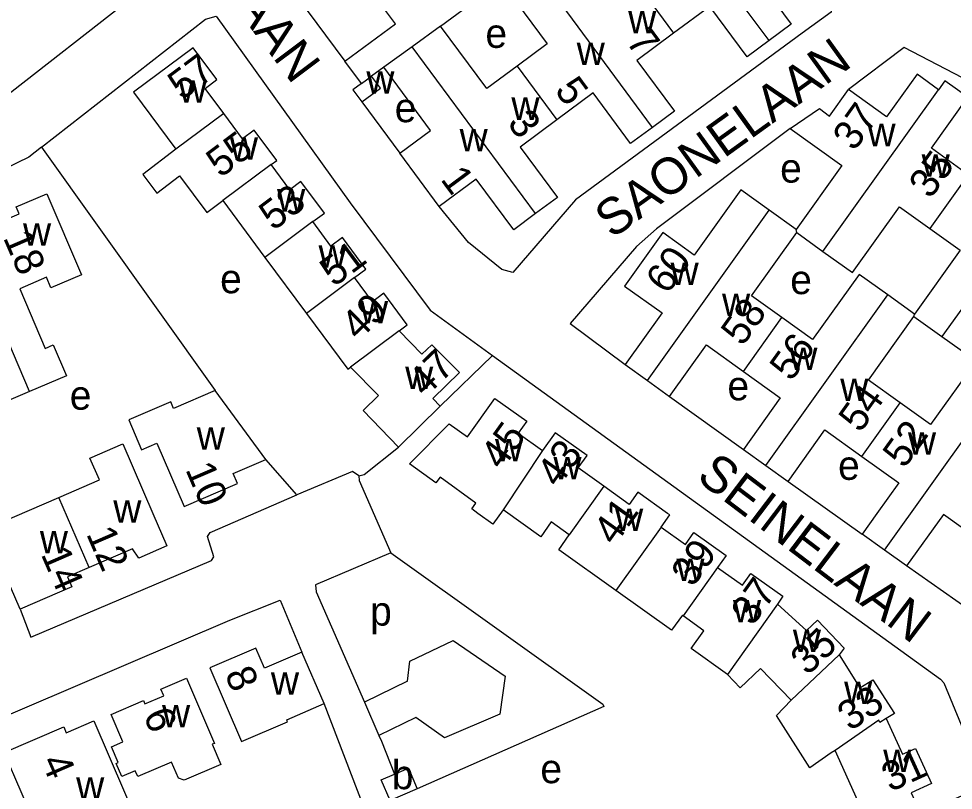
# Model space of a CAD drawing. Extents: x 157768 to 159790, y 387230 to 389604.
# Drawn here: x 158163.8 to 158292.2, y 388712 to 388817.9 of the extents above; entities that cross this region are included whole.
import ezdxf

# ---------------------------------------------------------------- set-up
doc = ezdxf.new("R2010")
doc.units = 0
for name, color, linetype in [('BLT_Basislijn', 7, 'Continuous'), ('BLT_Bebouwing', 7, 'Continuous'), ('BLT_Centroide', 7, 'Continuous'), ('BLT_Huisnummer', 7, 'Continuous'), ('BLT_Huisnummer_ tussenligend', 7, 'Continuous'), ('BLT_Onderverdeling_panden', 7, 'Continuous'), ('BLT_Straatnaam', 7, 'Continuous')]:
    doc.layers.add(name, color=color, linetype=linetype)

msp = doc.modelspace()

# ---------------------------------------------------------------- linework, layer by layer
at = {"layer": 'BLT_Basislijn'}
for p, q in [((158201.18, 388822.1), (158208.6, 388812.09)), ((158210.93, 388806.49), (158216.13, 388799.45)), ((158166.92, 388800.3), (158190.76, 388766.86)), ((158221.7, 388764.7), (158228.87, 388771.67)), ((158253.22, 388766.06), (158263.37, 388758.79)), ((158201.98, 388752.54), (158197.73, 388757.4)), ((158269.51, 388754.39), (158279.66, 388747.16)), ((158217.19, 388726.96), (158211.28, 388724.09)), ((158211.37, 388709.21), (158205.74, 388723.88)), ((158211.28, 388724.09), (158213.28, 388719.5)), ((158218.37, 388721.98), (158213.28, 388719.5))]:
    msp.add_line(p, q, dxfattribs=at)
for points in [[(158269.92, 388827.91), (158275.46, 388819.46), (158275.41, 388818.83), (158271.42, 388815.91)], [(158097.01, 388778.81), (158159.52, 388805.38), (158181.5, 388822.51), (158185.18, 388825.67)], [(158166.92, 388800.3), (158189.45, 388817.86)], [(158189.45, 388817.86), (158190.92, 388818.25), (158209.33, 388792.63)], [(158271.42, 388815.91), (158240.27, 388793.05), (158231.68, 388783.09), (158230.15, 388783.47), (158225.59, 388787.2), (158221.56, 388792.11)], [(158345.09, 388769.27), (158310.62, 388800.89), (158285.46, 388813.98), (158277.79, 388808.18)], [(158269.78, 388802.85), (158251.41, 388789.06), (158248.68, 388786.63), (158239.55, 388776.05), (158247.11, 388770.44)], [(158166.92, 388800.3), (158165.19, 388798.92), (158158.43, 388795.64), (158141.3, 388788.35)], [(158209.33, 388792.63), (158220.34, 388777.89), (158228.87, 388771.67)], [(158228.87, 388771.67), (158290.41, 388727.23), (158290.89, 388726.75), (158296.54, 388713.1), (158296.49, 388712.58), (158277.19, 388704.08), (158228.72, 388683.47), (158227.91, 388683.12)], [(158210.54, 388755.17), (158211.23, 388755.32), (158215.98, 388759.11)], [(158210.54, 388755.17), (158209.64, 388755.77), (158201.98, 388752.54)], [(158210.54, 388755.17), (158210.55, 388754.52), (158214.9, 388744.6)], [(158165.44, 388733), (158190.28, 388743.51), (158190.58, 388744.02), (158189.72, 388746.82), (158190.1, 388747.36), (158201.98, 388752.54)], [(158214.9, 388744.6), (158204.56, 388740.2)], [(158214.9, 388744.6), (158244.06, 388723.79), (158244.16, 388723.47), (158218.55, 388712.2)], [(158325.33, 388720.9), (158316.91, 388717.29), (158307.43, 388713.21), (158305.97, 388715.48), (158299.02, 388733.1), (158297.6, 388734.46), (158285.78, 388742.78)], [(158204.56, 388740.2), (158204.67, 388739.22), (158211.28, 388724.09)], [(158145.06, 388714.53), (158157.31, 388720.21), (158192.81, 388735.36), (158199.71, 388738.08)], [(158199.71, 388738.08), (158202.69, 388730.94)], [(158163.97, 388736.84), (158165.44, 388733)], [(158217.19, 388726.96), (158217.52, 388729.71), (158223.47, 388732.55), (158230.6, 388727.66), (158229.88, 388722.43), (158222.28, 388719.19), (158218.37, 388721.98)], [(158213.28, 388719.5), (158213.63, 388718.71), (158215.41, 388714.19)]]:
    msp.add_lwpolyline(points, dxfattribs=at)
at = {"layer": 'BLT_Bebouwing'}
for p, q in [((158221.76, 388816.9), (158230.05, 388823.04)), ((158210.88, 388809.01), (158208.6, 388812.09)), ((158213.93, 388811.26), (158212.26, 388810.02)), ((158191.81, 388792.94), (158197.62, 388785.11)), ((158197.62, 388785.11), (158203.33, 388777.44)), ((158247.11, 388770.44), (158250.16, 388768.25)), ((158250.16, 388768.25), (158253.22, 388766.06)), ((158197.73, 388757.4), (158190.76, 388766.86)), ((158263.37, 388758.79), (158266.44, 388756.59)), ((158266.44, 388756.59), (158269.51, 388754.39)), ((158163.97, 388736.84), (158159.2, 388747.85)), ((158282.72, 388744.97), (158279.66, 388747.16)), ((158285.78, 388742.78), (158282.72, 388744.97)), ((158205.74, 388723.88), (158202.69, 388730.94)), ((158218.55, 388712.2), (158216.53, 388711.33))]:
    msp.add_line(p, q, dxfattribs=at)
for points in [[(158269.92, 388827.91), (158264.79, 388824.12), (158269.93, 388817.18), (158266.89, 388814.94)], [(158230.05, 388823.04), (158236.41, 388814.45), (158232.26, 388811.38)], [(158208.6, 388812.09), (158215.55, 388817.23), (158211.86, 388822.22)], [(158266.89, 388814.94), (158263.86, 388812.69), (158258.74, 388819.61), (158253.76, 388815.93)], [(158232.26, 388811.38), (158228.11, 388808.31), (158221.76, 388816.9)], [(158253.76, 388815.93), (158248.72, 388812.19), (158253.87, 388805.22), (158250.86, 388802.99)], [(158191.96, 388804.9), (158189.39, 388808.35), (158191, 388809.55), (158187.77, 388813.91), (158179.58, 388807.83), (158185.38, 388800.02)], [(158216.13, 388799.45), (158220.35, 388802.58), (158213.93, 388811.26)], [(158210.93, 388806.49), (158213.48, 388808.37), (158212.26, 388810.02)], [(158290.18, 388808.17), (158287.21, 388810.29), (158283.02, 388804.44), (158277.79, 388808.18)], [(158210.88, 388809.01), (158209.71, 388808.14), (158210.93, 388806.49)], [(158294.24, 388796.5), (158289.18, 388800.13), (158294.19, 388807.13), (158291.05, 388809.39), (158290.18, 388808.17)], [(158250.86, 388802.99), (158247.84, 388800.76), (158242.69, 388807.72), (158237.7, 388804.02)], [(158269.78, 388802.85), (158273.8, 388805.58), (158275.2, 388804.55), (158277.79, 388808.18)], [(158198.49, 388797.88), (158199.24, 388798.43), (158196.12, 388802.63), (158194.52, 388801.44), (158191.96, 388804.9)], [(158237.7, 388804.02), (158232.67, 388800.3), (158237.8, 388793.37), (158234.8, 388791.15)], [(158269.78, 388802.85), (158276.87, 388797.74), (158270.61, 388788.99)], [(158185.38, 388800.02), (158180.83, 388796.51), (158182.75, 388793.97), (158185.86, 388796.32), (158189.63, 388791.33), (158191.81, 388792.94)], [(158221.56, 388792.11), (158216.13, 388799.45)], [(158204.2, 388790.05), (158205.79, 388791.23), (158202.57, 388795.57), (158201.05, 388794.44), (158198.49, 388797.88)], [(158234.8, 388791.15), (158231.8, 388788.92), (158226.65, 388795.87), (158221.56, 388792.11)], [(158266.91, 388791.64), (158263, 388794.44), (158256.58, 388785.46), (158252.28, 388788.54), (158247.03, 388781.21), (158252.18, 388777.52), (158247.11, 388770.44)], [(158156.26, 388787.88), (158163.84, 388791.14), (158163.44, 388792.07), (158167.66, 388793.89), (158172.43, 388782.77), (158168.21, 388780.96), (158167.59, 388782.41), (158163.92, 388780.83), (158167.43, 388772.65), (158168.54, 388773.13), (158170.36, 388768.9), (158165.25, 388766.71)], [(158270.61, 388788.99), (158266.91, 388791.64)], [(158274.28, 388785.97), (158278.32, 388783.07), (158284.79, 388792.1), (158288.95, 388789.12)], [(158209.93, 388782.39), (158211.48, 388783.54), (158208.27, 388787.87), (158206.69, 388786.7), (158204.2, 388790.05)], [(158288.95, 388789.12), (158293.15, 388786.12), (158286.87, 388777.35)], [(158268.64, 388776.87), (158264.46, 388779.86), (158270.68, 388788.54)], [(158270.68, 388788.54), (158274.28, 388785.97)], [(158283.19, 388779.99), (158279.25, 388782.81), (158272.84, 388773.85), (158268.64, 388776.87)], [(158216.06, 388775.07), (158217.17, 388775.89), (158213.96, 388780.21), (158212.4, 388779.05), (158209.93, 388782.39)], [(158286.87, 388777.35), (158283.19, 388779.99)], [(158290.63, 388774.29), (158294.57, 388771.48), (158301.02, 388780.49), (158305.22, 388777.48)], [(158203.33, 388777.44), (158209, 388769.8), (158209.39, 388770.06)], [(158284.89, 388765.17), (158280.52, 388768.3), (158286.78, 388777.05)], [(158286.78, 388777.05), (158290.63, 388774.29)], [(158224.36, 388769.36), (158220.56, 388773.16), (158219.19, 388771.86), (158216.06, 388775.07)], [(158253.22, 388766.06), (158258.28, 388773.12), (158263.35, 388769.49)], [(158299.47, 388768.36), (158295.52, 388771.18), (158289.07, 388762.18), (158284.89, 388765.17)], [(158209.39, 388770.06), (158213.23, 388766.2), (158211.11, 388764.13), (158215.98, 388759.11)], [(158221.7, 388764.7), (158220.68, 388765.76), (158224.36, 388769.36)], [(158263.35, 388769.49), (158268.42, 388765.85), (158263.37, 388758.79)], [(158165.25, 388766.71), (158153.27, 388761.62)], [(158190.76, 388766.86), (158185.06, 388764.41), (158184.67, 388765.32)], [(158184.67, 388765.32), (158178.9, 388762.85), (158180.64, 388758.74), (158182.75, 388759.65), (158186.51, 388750.93), (158193.86, 388754.1), (158193.26, 388755.47), (158197.73, 388757.4)], [(158215.98, 388759.11), (158221.7, 388764.7)], [(158230.35, 388750.48), (158228.95, 388748.52), (158226.87, 388750), (158226.02, 388750.61), (158226.6, 388751.42), (158221.69, 388754.97), (158221.11, 388754.17), (158217.5, 388756.78), (158222.94, 388762.3), (158225.44, 388760.5), (158229.21, 388765.79), (158233.58, 388762.67), (158232.39, 388761), (158235.74, 388758.61)], [(158307.61, 388762.24), (158305.4, 388759.14), (158301.08, 388762.24), (158296.99, 388756.52), (158301.27, 388753.45), (158298.94, 388750.18), (158298.8, 388750), (158296.02, 388746.12), (158290.84, 388749.83), (158285.78, 388742.78)], [(158244.17, 388753.73), (158240.66, 388756.23), (158241.89, 388757.95), (158237.5, 388761.08), (158235.74, 388758.61)], [(158269.51, 388754.39), (158274.56, 388761.45), (158279.63, 388757.82)], [(158169.3, 388752.2), (158174.87, 388754.6), (158173.58, 388757.58), (158178.09, 388759.53), (158182.21, 388750), (158184.14, 388745.55), (158180.31, 388743.84), (158179.43, 388745.13), (158173.46, 388742.55)], [(158279.63, 388757.82), (158284.7, 388754.19), (158281.69, 388750), (158279.66, 388747.16)], [(158252.04, 388748.11), (158253.24, 388749.79), (158252.94, 388750), (158248.87, 388752.9), (158247.68, 388751.23), (158244.17, 388753.73)], [(158159.2, 388747.85), (158169.3, 388752.2)], [(158239.42, 388747.07), (158236.96, 388748.83), (158235.51, 388746.8), (158230.35, 388750.48)], [(158252.04, 388748.11), (158255.38, 388745.72), (158256.56, 388747.38), (158260.98, 388744.22), (158259.8, 388742.56)], [(158245.84, 388739.42), (158238.01, 388745.01), (158239.42, 388747.07)], [(158173.46, 388742.55), (158170.49, 388741.27), (158171.08, 388739.91), (158163.97, 388736.84)], [(158259.8, 388742.56), (158263.21, 388740.13), (158264.37, 388741.76), (158268.79, 388738.61), (158268.03, 388737.55)], [(158255.06, 388735.91), (158254.97, 388736.02), (158253.49, 388733.97), (158245.84, 388739.42)], [(158268.03, 388737.55), (158272.02, 388733.93), (158273.52, 388735.32), (158277.2, 388731.51), (158276.53, 388730.57)], [(158261.15, 388727.88), (158256.18, 388731.46), (158257.93, 388733.89), (158255.06, 388735.91)], [(158202.69, 388730.94), (158197.56, 388728.73), (158196.37, 388731.49), (158190.06, 388728.77), (158194.41, 388718.67), (158200.73, 388721.39), (158200.61, 388721.67), (158205.74, 388723.88)], [(158276.53, 388730.57), (158279.36, 388726.06), (158281.13, 388727.16), (158284.09, 388722.54), (158282.98, 388721.85)], [(158269.92, 388724.35), (158265.71, 388728.68), (158262.93, 388726.05), (158261.15, 388727.88)], [(158180.14, 388713.87), (158179.8, 388714.67), (158177.95, 388713.87), (158177.17, 388715.67), (158177.47, 388715.8), (158176.54, 388717.96), (158178.09, 388718.63), (158176.47, 388722.39), (158180.92, 388724.3), (158181.12, 388723.85), (158183.71, 388724.95), (158183.32, 388725.86), (158186.82, 388727.37), (158190.68, 388718.41), (158190.38, 388718.29), (158191.57, 388715.53), (158186.53, 388713.36), (158185.72, 388713.65), (158184.76, 388715.86), (158180.14, 388713.87)], [(158275.94, 388717.43), (158275.42, 388717.1), (158272.48, 388715.05), (158267.88, 388722.24), (158269.92, 388724.35)], [(158169.97, 388720.68), (158170.31, 388719.87), (158174.1, 388721.5), (158182.53, 388701.95), (158177.66, 388699.85), (158173.02, 388710.59), (158169.62, 388709.13), (158170.14, 388707.93), (158166.46, 388706.35), (158161.81, 388717.15), (158169.97, 388720.68)], [(158282.98, 388721.85), (158285.21, 388716.94), (158286.99, 388717.74), (158289.18, 388712.92), (158286.39, 388711.65), (158287.41, 388709.42), (158281.42, 388706.68), (158280.4, 388708.92), (158279.89, 388708.68), (158275.94, 388717.43)], [(158215.41, 388714.19), (158217.33, 388715.02), (158218.55, 388712.2)], [(158216.53, 388711.33), (158214.82, 388710.6), (158213.6, 388713.41), (158215.41, 388714.19)]]:
    msp.add_lwpolyline(points, dxfattribs=at)
at = {"layer": 'BLT_Onderverdeling_panden'}
for p, q in [((158266.89, 388814.94), (158249.96, 388837.82)), ((158250.86, 388802.99), (158233.92, 388825.9)), ((158248.35, 388823.24), (158253.76, 388815.93)), ((158221.76, 388816.9), (158217.83, 388814.07)), ((158217.83, 388814.07), (158213.93, 388811.26)), ((158234.8, 388791.15), (158217.83, 388814.07)), ((158232.26, 388811.38), (158237.7, 388804.02)), ((158210.88, 388809.01), (158212.26, 388810.02)), ((158274.28, 388785.97), (158290.18, 388808.17)), ((158191.96, 388804.9), (158185.38, 388800.02)), ((158198.49, 388797.88), (158191.81, 388792.94)), ((158307.4, 388797.71), (158290.63, 388774.29)), ((158294.24, 388796.5), (158288.95, 388789.12)), ((158250.16, 388768.25), (158266.91, 388791.64)), ((158204.2, 388790.05), (158197.62, 388785.11)), ((158270.68, 388788.54), (158270.61, 388788.99)), ((158165.25, 388766.71), (158156.26, 388787.88)), ((158209.93, 388782.39), (158203.33, 388777.44)), ((158266.44, 388756.59), (158283.19, 388779.99)), ((158263.35, 388769.49), (158268.64, 388776.87)), ((158286.78, 388777.05), (158286.87, 388777.35)), ((158216.06, 388775.07), (158209.39, 388770.06)), ((158282.72, 388744.97), (158299.47, 388768.36)), ((158279.63, 388757.82), (158284.89, 388765.17)), ((158235.74, 388758.61), (158230.35, 388750.48)), ((158244.17, 388753.73), (158239.42, 388747.07)), ((158173.46, 388742.55), (158169.3, 388752.2)), ((158252.04, 388748.11), (158245.84, 388739.42)), ((158259.8, 388742.56), (158255.06, 388735.91)), ((158268.03, 388737.55), (158261.15, 388727.88)), ((158276.53, 388730.57), (158269.92, 388724.35))]:
    msp.add_line(p, q, dxfattribs=at)
msp.add_lwpolyline([(158282.98, 388721.85), (158282.11, 388721.29), (158281.97, 388721.61), (158275.94, 388717.43)], dxfattribs=at)

# ---------------------------------------------------------------- texts
at = {"layer": 'BLT_Centroide'}
for s, p in [('w', (158247.52, 388815.91)), ('e', (158227.91, 388813.91)), ('w', (158240.45, 388811.56)), ('w', (158211.55, 388807.64)), ('w', (158185.77, 388806.38)), ('w', (158231.48, 388804.03)), ('e', (158215.45, 388803.7)), ('w', (158280.39, 388800.41)), ('w', (158224.36, 388799.72)), ('w', (158192.8, 388798.56)), ('w', (158287.84, 388796.22)), ('e', (158268.4, 388795.41)), ('w', (158199.29, 388791.44)), ('w', (158164.38, 388786.75)), ('w', (158204.98, 388783.75)), ('w', (158253.34, 388781.34)), ('e', (158191.46, 388780.22)), ('e', (158269.79, 388780.1)), ('w', (158260.42, 388777.08)), ('w', (158210.68, 388776.09)), ('w', (158269.66, 388769.69)), ('w', (158216.88, 388767.09)), ('e', (158261.16, 388765.52)), ('w', (158276.66, 388765.41)), ('e', (158170.8, 388764.23)), ('w', (158188.25, 388758.73)), ('w', (158285.96, 388758.06)), ('w', (158229.22, 388757.16)), ('w', (158237.25, 388754.69)), ('e', (158276.36, 388754.6)), ('w', (158176.78, 388748.72)), ('w', (158245.73, 388747.59)), ('w', (158166.69, 388744.53)), ('w', (158254.14, 388740.73)), ('p', (158212.07, 388734.59)), ('w', (158261.92, 388735.03)), ('w', (158270.15, 388730.97)), ('w', (158198.44, 388725.09)), ('w', (158277.19, 388723.84)), ('w', (158183.48, 388720.62)), ('w', (158282.56, 388714.5)), ('b', (158215.05, 388712.13)), ('e', (158235.46, 388712.95)), ('w', (158171.68, 388710.69))]:
    msp.add_text(s, height=4, dxfattribs=at).set_placement(p)
at = {"layer": 'BLT_Huisnummer'}
for s, rotation, p in [('57', 36.6082, (158186.21, 388806.63)), ('5', 306.4975, (158237.32, 388808.06)), ('37', 54.3963, (158278.59, 388799.59)), ('1', 306.4975, (158221.64, 388795.86)), ('18', 293.2578, (158161.6, 388787.86)), ('51', 36.8768, (158207.11, 388780.99)), ('60', 54.3884, (158252.91, 388779.92)), ('56', 54.3884, (158269.92, 388767.99)), ('47', 44.3473, (158219.66, 388765.81)), ('45', 54.4892, (158230.18, 388755.8)), ('52', 54.3884, (158285.46, 388756.03)), ('10', 293.2964, (158186.64, 388756.05)), ('12', 293.3519, (158173.02, 388747.2)), ('39', 54.4901, (158256.4, 388739.73)), ('14', 293.4624, (158166.79, 388744.41)), ('35', 43.2513, (158272.16, 388727.63)), ('8', 293.3258, (158192.04, 388727.94)), ('6', 293.3258, (158180.84, 388722.3)), ('31', 24.4878, (158283.53, 388711.7)), ('4', 293.3258, (158166.82, 388715.95))]:
    msp.add_text(s, height=4, rotation=rotation, dxfattribs=at).set_placement(p)
at = {"layer": 'BLT_Huisnummer_ tussenligend'}
for s, rotation, p in [('7', 306.4975, (158247.12, 388814.76)), ('3', 306.4975, (158230.81, 388803.56)), ('55', 36.8768, (158191.5, 388795.97)), ('35', 54.3963, (158289.05, 388793.04)), ('53', 36.8768, (158198.76, 388788.7)), ('49', 44.3473, (158210.47, 388773.56)), ('58', 54.3884, (158263.23, 388772.81)), ('54', 54.3884, (158279.4, 388760.93)), ('43', 54.4892, (158237.92, 388753.38)), ('41', 54.4901, (158245.68, 388745.43)), ('37', 54.4901, (158264.62, 388734.4)), ('33', 33.2037, (158277.99, 388720.02))]:
    msp.add_text(s, height=4, rotation=rotation, dxfattribs=at).set_placement(p)
at = {"layer": 'BLT_Straatnaam'}
for s, rotation, p in [('SEINELAAN', 306.7677, (158179.04, 388838.81)), ('SAONELAAN', 35.7587, (158245.31, 388787.61)), ('SEINELAAN', 322.7677, (158256.73, 388754.68))]:
    msp.add_text(s, height=5, rotation=rotation, dxfattribs=at).set_placement(p)

doc.saveas('drawing.dxf')
